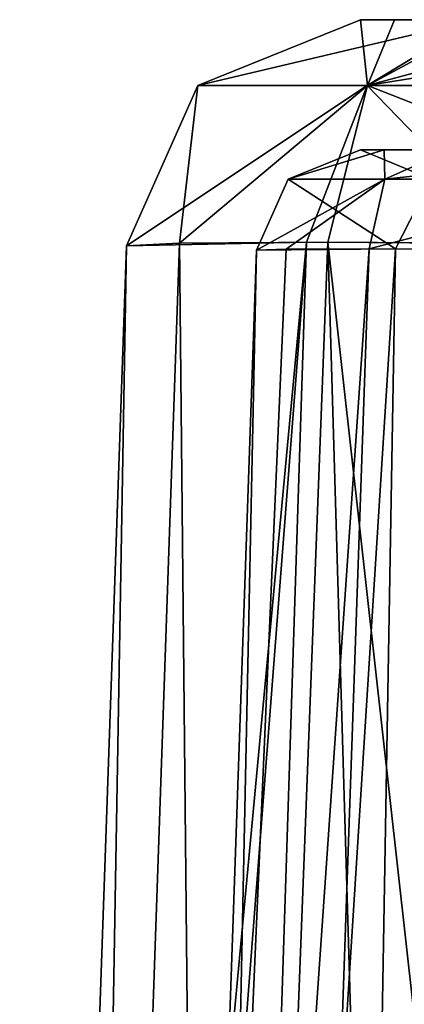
# Model space of a CAD drawing. Header units: inches. Extents: x -9.1 to 9.1, y -3.8 to 4.3.
# Tile 642 of 656: x -5.127 to -4.757, y 1.849 to 2.795. Entities that reach past the tile are written whole.
import ezdxf

# ---------------------------------------------------------------- set-up
doc = ezdxf.new("R2010")
doc.units = ezdxf.units.IN
doc.header["$LTSCALE"] = 52.148148
doc.header["$MEASUREMENT"] = 0
for name, color, linetype in [('17806', 7, 'CONTINUOUS'), ('17808', 7, 'CONTINUOUS'), ('17950', 7, 'CONTINUOUS'), ('17952', 7, 'CONTINUOUS'), ('18150', 7, 'CONTINUOUS'), ('18151', 7, 'CONTINUOUS'), ('18155', 7, 'CONTINUOUS'), ('18171', 7, 'CONTINUOUS'), ('18172', 7, 'CONTINUOUS'), ('18173', 7, 'CONTINUOUS'), ('18178', 7, 'CONTINUOUS'), ('18179', 7, 'CONTINUOUS'), ('19323', 7, 'CONTINUOUS'), ('19325', 7, 'CONTINUOUS')]:
    doc.layers.add(name, color=color, linetype=linetype)

msp = doc.modelspace()

# ---------------------------------------------------------------- linework, layer by layer
at = {"layer": '17806', "color": 7, "linetype": 'CONTINUOUS', "true_color": 0xa2afbf}
for points in [[(-4.79913, 2.795, 8.92438), (-4.76662, 2.795, 9.08238), (-4.79913, 2.795, 6.12562), (-4.79913, 2.795, 8.92438)], [(-4.79913, 2.795, 6.12562), (-4.76662, 2.795, 9.08238), (-4.68842, 2.795, 5.84964), (-4.79913, 2.795, 6.12562)], [(-4.76662, 2.795, 9.08238), (-4.67536, 2.795, 9.21342), (-4.68842, 2.795, 5.84964), (-4.76662, 2.795, 9.08238)]]:
    msp.add_3dface(points, dxfattribs=at)
at = {"layer": '17808', "color": 7, "linetype": 'CONTINUOUS', "true_color": 0xa2afbf}
for points in [[(-4.79921, 2.67, 6.12555), (-4.6922, 2.67, 5.85347), (-4.79921, 2.67, 8.92445), (-4.79921, 2.67, 6.12555)], [(-4.79921, 2.67, 8.92445), (-4.6922, 2.67, 5.85347), (-4.77641, 2.67, 9.05775), (-4.79921, 2.67, 8.92445)], [(-4.77641, 2.67, 9.05775), (-4.6922, 2.67, 5.85347), (-4.71248, 2.67, 9.17315), (-4.77641, 2.67, 9.05775)]]:
    msp.add_3dface(points, dxfattribs=at)
at = {"layer": '17950', "color": 7, "linetype": 'CONTINUOUS', "true_color": 0xa2afbf}
for points in [[(-5.12666, -0.36218, 6.02296), (-5.12666, -0.36218, 9.02704), (-5.024, 2.57785, 6.12562), (-5.12666, -0.36218, 6.02296)], [(-5.024, 2.57785, 6.12562), (-5.12666, -0.36218, 9.02704), (-5.024, 2.57785, 8.92438), (-5.024, 2.57785, 6.12562)]]:
    msp.add_3dface(points, dxfattribs=at)
at = {"layer": '17952', "color": 7, "linetype": 'CONTINUOUS', "true_color": 0xa2afbf}
for points in [[(-5.00846, -0.55674, 9.03376), (-5.00846, -0.55674, 6.01624), (-4.89915, 2.57349, 6.12555), (-5.00846, -0.55674, 9.03376)], [(-4.89915, 2.57349, 8.92445), (-5.00846, -0.55674, 9.03376), (-4.89915, 2.57349, 6.12555), (-4.89915, 2.57349, 8.92445)]]:
    msp.add_3dface(points, dxfattribs=at)
at = {"layer": '18150', "color": 7, "linetype": 'CONTINUOUS', "true_color": 0xa2afbf}
for points in [[(-4.89915, 2.57349, 6.12555), (-5.00846, -0.55674, 6.01624), (-4.96458, -0.55731, 5.81133), (-4.89915, 2.57349, 6.12555)], [(-4.89915, 2.57349, 6.12555), (-4.96458, -0.55731, 5.81133), (-4.7655, 2.57494, 5.78542), (-4.89915, 2.57349, 6.12555)], [(-4.96458, -0.55731, 5.81133), (-4.81983, -0.55745, 5.62506), (-4.7655, 2.57494, 5.78542), (-4.96458, -0.55731, 5.81133)], [(-4.7655, 2.57494, 5.78542), (-4.81983, -0.55745, 5.62506), (-4.6012, 2.5746, 5.66841), (-4.7655, 2.57494, 5.78542)], [(-4.81983, -0.55745, 5.62506), (-4.50876, -0.55674, 5.51654), (-4.6012, 2.5746, 5.66841), (-4.81983, -0.55745, 5.62506)]]:
    msp.add_3dface(points, dxfattribs=at)
at = {"layer": '18151', "color": 7, "linetype": 'CONTINUOUS', "true_color": 0xa2afbf}
for points in [[(-4.89994, -0.55745, 9.34483), (-5.00846, -0.55674, 9.03376), (-4.79072, 2.5749, 9.23524), (-4.89994, -0.55745, 9.34483)], [(-4.79072, 2.5749, 9.23524), (-5.00846, -0.55674, 9.03376), (-4.87056, 2.57445, 9.09099), (-4.79072, 2.5749, 9.23524)], [(-5.00846, -0.55674, 9.03376), (-4.89915, 2.57349, 8.92445), (-4.87056, 2.57445, 9.09099), (-5.00846, -0.55674, 9.03376)], [(-4.54312, 2.57434, 9.40303), (-4.89994, -0.55745, 9.34483), (-4.79072, 2.5749, 9.23524), (-4.54312, 2.57434, 9.40303)], [(-4.71367, -0.55731, 9.48958), (-4.89994, -0.55745, 9.34483), (-4.54312, 2.57434, 9.40303), (-4.71367, -0.55731, 9.48958)]]:
    msp.add_3dface(points, dxfattribs=at)
at = {"layer": '18155', "color": 7, "linetype": 'CONTINUOUS', "true_color": 0xa2afbf}
for points in [[(-5.024, 2.57785, 8.92438), (-5.12666, -0.36218, 9.02704), (-5.07492, -0.36119, 9.27594), (-5.024, 2.57785, 8.92438)], [(-5.024, 2.57785, 8.92438), (-5.07492, -0.36119, 9.27594), (-4.97314, 2.58031, 9.17105), (-5.024, 2.57785, 8.92438)], [(-5.07492, -0.36119, 9.27594), (-4.94355, -0.35621, 9.46855), (-4.97314, 2.58031, 9.17105), (-5.07492, -0.36119, 9.27594)], [(-4.97314, 2.58031, 9.17105), (-4.94355, -0.35621, 9.46855), (-4.83063, 2.5811, 9.3761), (-4.97314, 2.58031, 9.17105)], [(-4.83063, 2.5811, 9.3761), (-4.94355, -0.35621, 9.46855), (-4.74373, -0.36129, 9.60301), (-4.83063, 2.5811, 9.3761)], [(-4.50204, -0.36218, 9.65166), (-4.39938, 2.57785, 9.549), (-4.83063, 2.5811, 9.3761), (-4.50204, -0.36218, 9.65166)], [(-4.50204, -0.36218, 9.65166), (-4.83063, 2.5811, 9.3761), (-4.74373, -0.36129, 9.60301), (-4.50204, -0.36218, 9.65166)]]:
    msp.add_3dface(points, dxfattribs=at)
at = {"layer": '18171', "color": 7, "linetype": 'CONTINUOUS', "true_color": 0xa2afbf}
for points in [[(-4.79921, 2.67, 6.12555), (-4.86867, 2.64193, 6.12555), (-4.73132, 2.64193, 5.79378), (-4.79921, 2.67, 6.12555)], [(-4.6922, 2.67, 5.85347), (-4.79921, 2.67, 6.12555), (-4.73132, 2.64193, 5.79378), (-4.6922, 2.67, 5.85347)], [(-4.89915, 2.57349, 6.12555), (-4.7655, 2.57494, 5.78542), (-4.86867, 2.64193, 6.12555), (-4.89915, 2.57349, 6.12555)], [(-4.86867, 2.64193, 6.12555), (-4.7655, 2.57494, 5.78542), (-4.73132, 2.64193, 5.79378), (-4.86867, 2.64193, 6.12555)], [(-4.7655, 2.57494, 5.78542), (-4.6012, 2.5746, 5.66841), (-4.73132, 2.64193, 5.79378), (-4.7655, 2.57494, 5.78542)]]:
    msp.add_3dface(points, dxfattribs=at)
at = {"layer": '18172', "color": 7, "linetype": 'CONTINUOUS', "true_color": 0xa2afbf}
for points in [[(-4.79921, 2.67, 6.12555), (-4.79921, 2.67, 8.92445), (-4.86867, 2.64193, 8.92445), (-4.79921, 2.67, 6.12555)], [(-4.79921, 2.67, 6.12555), (-4.86867, 2.64193, 8.92445), (-4.86867, 2.64193, 6.12555), (-4.79921, 2.67, 6.12555)], [(-4.89915, 2.57349, 8.92445), (-4.89915, 2.57349, 6.12555), (-4.86867, 2.64193, 6.12555), (-4.89915, 2.57349, 8.92445)], [(-4.86867, 2.64193, 8.92445), (-4.89915, 2.57349, 8.92445), (-4.86867, 2.64193, 6.12555), (-4.86867, 2.64193, 8.92445)]]:
    msp.add_3dface(points, dxfattribs=at)
at = {"layer": '18173', "color": 7, "linetype": 'CONTINUOUS', "true_color": 0xa2afbf}
for points in [[(-4.79921, 2.67, 8.92445), (-4.77641, 2.67, 9.05775), (-4.86867, 2.64193, 8.92445), (-4.79921, 2.67, 8.92445)], [(-4.86867, 2.64193, 8.92445), (-4.77641, 2.67, 9.05775), (-4.77593, 2.64193, 9.20458), (-4.86867, 2.64193, 8.92445)], [(-4.77641, 2.67, 9.05775), (-4.71248, 2.67, 9.17315), (-4.77593, 2.64193, 9.20458), (-4.77641, 2.67, 9.05775)], [(-4.71248, 2.67, 9.17315), (-4.51442, 2.67, 9.30734), (-4.77593, 2.64193, 9.20458), (-4.71248, 2.67, 9.17315)], [(-4.77593, 2.64193, 9.20458), (-4.51442, 2.67, 9.30734), (-4.53437, 2.64193, 9.37388), (-4.77593, 2.64193, 9.20458)], [(-4.87056, 2.57445, 9.09099), (-4.89915, 2.57349, 8.92445), (-4.77593, 2.64193, 9.20458), (-4.87056, 2.57445, 9.09099)], [(-4.89915, 2.57349, 8.92445), (-4.86867, 2.64193, 8.92445), (-4.77593, 2.64193, 9.20458), (-4.89915, 2.57349, 8.92445)], [(-4.79072, 2.5749, 9.23524), (-4.87056, 2.57445, 9.09099), (-4.77593, 2.64193, 9.20458), (-4.79072, 2.5749, 9.23524)], [(-4.54312, 2.57434, 9.40303), (-4.79072, 2.5749, 9.23524), (-4.53437, 2.64193, 9.37388), (-4.54312, 2.57434, 9.40303)], [(-4.79072, 2.5749, 9.23524), (-4.77593, 2.64193, 9.20458), (-4.53437, 2.64193, 9.37388), (-4.79072, 2.5749, 9.23524)]]:
    msp.add_3dface(points, dxfattribs=at)
at = {"layer": '18178', "color": 7, "linetype": 'CONTINUOUS', "true_color": 0xa2afbf}
for points in [[(-4.79913, 2.795, 8.92438), (-4.79913, 2.795, 6.12562), (-4.95543, 2.73185, 6.12562), (-4.79913, 2.795, 8.92438)], [(-4.95543, 2.73185, 8.92438), (-4.79913, 2.795, 8.92438), (-4.95543, 2.73185, 6.12562), (-4.95543, 2.73185, 8.92438)], [(-5.024, 2.57785, 6.12562), (-5.024, 2.57785, 8.92438), (-4.95543, 2.73185, 8.92438), (-5.024, 2.57785, 6.12562)], [(-5.024, 2.57785, 6.12562), (-4.95543, 2.73185, 8.92438), (-4.95543, 2.73185, 6.12562), (-5.024, 2.57785, 6.12562)]]:
    msp.add_3dface(points, dxfattribs=at)
at = {"layer": '18179', "color": 7, "linetype": 'CONTINUOUS', "true_color": 0xa2afbf}
for points in [[(-4.79913, 2.795, 8.92438), (-4.95543, 2.73185, 8.92438), (-4.79256, 2.73185, 9.31763), (-4.79913, 2.795, 8.92438)], [(-4.76662, 2.795, 9.08238), (-4.79913, 2.795, 8.92438), (-4.79256, 2.73185, 9.31763), (-4.76662, 2.795, 9.08238)], [(-4.67536, 2.795, 9.21342), (-4.76662, 2.795, 9.08238), (-4.79256, 2.73185, 9.31763), (-4.67536, 2.795, 9.21342)], [(-4.39938, 2.73185, 9.48043), (-4.67536, 2.795, 9.21342), (-4.79256, 2.73185, 9.31763), (-4.39938, 2.73185, 9.48043)], [(-5.024, 2.57785, 8.92438), (-4.97314, 2.58031, 9.17105), (-4.95543, 2.73185, 8.92438), (-5.024, 2.57785, 8.92438)], [(-4.97314, 2.58031, 9.17105), (-4.83063, 2.5811, 9.3761), (-4.79256, 2.73185, 9.31763), (-4.97314, 2.58031, 9.17105)], [(-4.95543, 2.73185, 8.92438), (-4.97314, 2.58031, 9.17105), (-4.79256, 2.73185, 9.31763), (-4.95543, 2.73185, 8.92438)], [(-4.83063, 2.5811, 9.3761), (-4.39938, 2.57785, 9.549), (-4.79256, 2.73185, 9.31763), (-4.83063, 2.5811, 9.3761)], [(-4.39938, 2.57785, 9.549), (-4.39938, 2.73185, 9.48043), (-4.79256, 2.73185, 9.31763), (-4.39938, 2.57785, 9.549)]]:
    msp.add_3dface(points, dxfattribs=at)
at = {"layer": '19323', "color": 7, "linetype": 'CONTINUOUS', "true_color": 0xa2afbf}
for points in [[(-5.12666, -0.36218, 6.02296), (-5.024, 2.57785, 6.12562), (-4.8511, 2.5811, 5.69437), (-5.12666, -0.36218, 6.02296)], [(-5.12666, -0.36218, 6.02296), (-4.8511, 2.5811, 5.69437), (-5.07899, -0.36132, 5.78362), (-5.12666, -0.36218, 6.02296)], [(-4.8511, 2.5811, 5.69437), (-4.94656, -0.35633, 5.58446), (-5.07899, -0.36132, 5.78362), (-4.8511, 2.5811, 5.69437)], [(-4.64605, 2.58031, 5.55186), (-4.94656, -0.35633, 5.58446), (-4.8511, 2.5811, 5.69437), (-4.64605, 2.58031, 5.55186)], [(-4.94355, -0.35627, 5.58144), (-4.94656, -0.35633, 5.58446), (-4.64605, 2.58031, 5.55186), (-4.94355, -0.35627, 5.58144)], [(-4.94054, -0.35633, 5.57844), (-4.94355, -0.35627, 5.58144), (-4.64605, 2.58031, 5.55186), (-4.94054, -0.35633, 5.57844)], [(-4.74867, -0.36122, 5.44909), (-4.94054, -0.35633, 5.57844), (-4.64605, 2.58031, 5.55186), (-4.74867, -0.36122, 5.44909)]]:
    msp.add_3dface(points, dxfattribs=at)
at = {"layer": '19325', "color": 7, "linetype": 'CONTINUOUS', "true_color": 0xa2afbf}
for points in [[(-4.79913, 2.795, 6.12562), (-4.68842, 2.795, 5.84964), (-4.95543, 2.73185, 6.12562), (-4.79913, 2.795, 6.12562)], [(-4.95543, 2.73185, 6.12562), (-4.68842, 2.795, 5.84964), (-4.79263, 2.73185, 5.73244), (-4.95543, 2.73185, 6.12562)], [(-4.68842, 2.795, 5.84964), (-4.55738, 2.795, 5.75838), (-4.79263, 2.73185, 5.73244), (-4.68842, 2.795, 5.84964)], [(-4.55738, 2.795, 5.75838), (-4.39938, 2.795, 5.72587), (-4.79263, 2.73185, 5.73244), (-4.55738, 2.795, 5.75838)], [(-4.79263, 2.73185, 5.73244), (-4.39938, 2.795, 5.72587), (-4.39938, 2.73185, 5.56957), (-4.79263, 2.73185, 5.73244)], [(-4.8511, 2.5811, 5.69437), (-5.024, 2.57785, 6.12562), (-4.79263, 2.73185, 5.73244), (-4.8511, 2.5811, 5.69437)], [(-5.024, 2.57785, 6.12562), (-4.95543, 2.73185, 6.12562), (-4.79263, 2.73185, 5.73244), (-5.024, 2.57785, 6.12562)], [(-4.64605, 2.58031, 5.55186), (-4.8511, 2.5811, 5.69437), (-4.79263, 2.73185, 5.73244), (-4.64605, 2.58031, 5.55186)], [(-4.64605, 2.58031, 5.55186), (-4.79263, 2.73185, 5.73244), (-4.39938, 2.73185, 5.56957), (-4.64605, 2.58031, 5.55186)]]:
    msp.add_3dface(points, dxfattribs=at)

doc.saveas('drawing.dxf')
